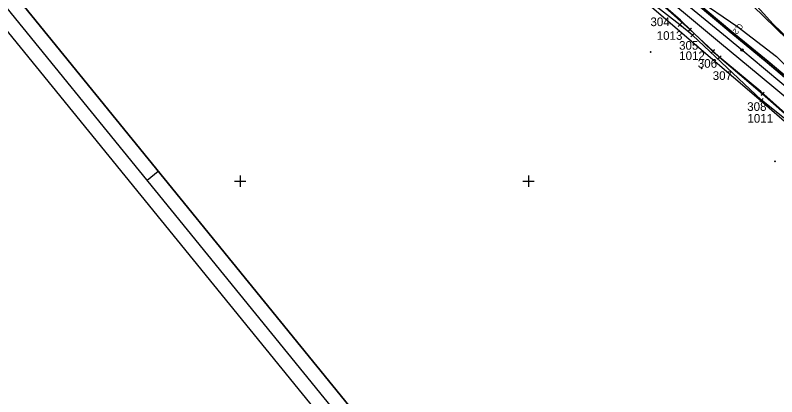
# Model space of a CAD drawing. Extents: x -866402 to -860377, y -1041908 to -1038598.
# Drawn here: x -866178 to -865913.9, y -1039274.8 to -1039142.5 of the extents above; entities that cross this region are included whole.
import ezdxf

# ---------------------------------------------------------------- set-up
doc = ezdxf.new("R2010")
doc.units = 0
for name, color, linetype in [('PS 02 trasa', 7, 'Continuous'), ('SZDC', 7, 'Continuous'), ('Vrstva 1', 7, 'Continuous'), ('Vrstva 17', 7, 'Continuous'), ('Vrstva 48', 7, 'Continuous'), ('Vrstva 49', 7, 'Continuous'), ('Vrstva 5', 7, 'Continuous'), ('Vrstva 51', 7, 'Continuous'), ('Vrstva 60', 7, 'Continuous')]:
    doc.layers.add(name, color=color, linetype=linetype)

msp = doc.modelspace()

# ---------------------------------------------------------------- linework, layer by layer
at = {"layer": 'PS 02 trasa'}
msp.add_lwpolyline([(-866089.58, -1039046.35), (-866086.79, -1039047.98), (-866084.17, -1039049.16), (-866074.68, -1039053.5), (-866062.05, -1039059.11), (-866051.07, -1039064.86), (-866049.23, -1039066.17), (-866042.89, -1039070.22), (-866030.06, -1039078.77), (-866023.51, -1039084.35), (-866020.73, -1039087.17), (-866013.2, -1039092.26), (-866004.71, -1039098.02), (-865992.41, -1039106.15), (-865981.06, -1039115.08), (-865978.49, -1039117.1), (-865966.14, -1039127.6), (-865952.64, -1039139.74), (-865944.03, -1039147.46), (-865936.02, -1039154.94), (-865933.75, -1039157.07), (-865918.84, -1039169.76), (-865908.34, -1039179.01)], dxfattribs=at)
at = {"layer": 'SZDC'}
for points in [[(-866173.58, -1039010.28), (-866139.24, -1039014.03), (-866135.59, -1039013.7), (-866108.01, -1039021.5), (-866099.33, -1039029.1), (-866091.94, -1039031.21), (-866087.62, -1039024.62), (-866074.31, -1039019.97), (-866032.39, -1039037.19), (-865999.72, -1039053.77), (-865967.8, -1039074.14), (-865938.24, -1039100.61), (-865935.1, -1039109.83), (-865930.21, -1039131.39), (-865886.54, -1039173.87), (-865874.49, -1039188.29), (-865866.5, -1039200.96), (-865848.89, -1039217.2), (-865824.46, -1039244.62), (-865811.77, -1039269), (-865801.8, -1039289.35)], [(-865876.59, -1039205.92), (-865919.19, -1039171.95), (-865943.13, -1039149.37), (-865947.55, -1039145.77), (-865966.01, -1039131.32), (-865992.06, -1039109.52), (-866005.79, -1039099.83), (-866046.56, -1039073.87), (-866065.43, -1039077.17), (-866085.13, -1039070.41), (-866086.54, -1039049.43), (-866094.16, -1039047.43), (-866096.36, -1039046.9), (-866110.7, -1039043.5), (-866112.11, -1039043.15), (-866127.37, -1039045.86), (-866147.4, -1039049.66), (-866152.71, -1039049.52)]]:
    msp.add_lwpolyline(points, dxfattribs=at)
at = {"layer": 'Vrstva 1'}
msp.add_line((-866128.39, -1039196.63), (-866132.27, -1039199.78), dxfattribs=at)
for points in [[(-866268.65, -1039040.03), (-865473.6, -1040017.5), (-865243.2, -1039830.1), (-866038.25, -1038852.63)], [(-866038.97, -1038859.66), (-865250.23, -1039829.38), (-865472.87, -1040010.47), (-866261.62, -1039040.75)], [(-866254.59, -1039041.47), (-865601.5, -1039844.41), (-865386.61, -1039669.62), (-866039.7, -1038866.69)], [(-866039.7, -1038866.69), (-865386.61, -1039669.62), (-865601.5, -1039844.41), (-866254.59, -1039041.47)]]:
    msp.add_lwpolyline(points, close=True, dxfattribs=at)
for points in [[(-865985.44, -1039105.61), (-865974.22, -1039114.83), (-865943.83, -1039139.77), (-865931.14, -1039150.23), (-865925.72, -1039154.7)], [(-865925.72, -1039154.7), (-865918.47, -1039160.68), (-865905.81, -1039171.36), (-865893.22, -1039182.72)]]:
    msp.add_lwpolyline(points, dxfattribs=at)
msp.add_circle((-865925.99, -1039154.48), 0.4, dxfattribs=at)
at = {"layer": 'Vrstva 17'}
msp.add_lwpolyline([(-866037.25, -1039084.07), (-866033.37, -1039081.73), (-866019.44, -1039090.91), (-866005.12, -1039100.82), (-865983.05, -1039117.45), (-865950.09, -1039145.77), (-865936.95, -1039157.12), (-865920.94, -1039170.81), (-865906.86, -1039182.98), (-865895.75, -1039192.27), (-865887.73, -1039199.15)], dxfattribs=at)
at = {"layer": 'Vrstva 48'}
for p, q in [((-865930.07, -1039148.41), (-865929.93, -1039148.24)), ((-865929.5, -1039148.89), (-865929.43, -1039148.8)), ((-865928.92, -1039149.36), (-865928.78, -1039149.19)), ((-865928.34, -1039149.84), (-865928.27, -1039149.76)), ((-865927.76, -1039150.32), (-865927.62, -1039150.15))]:
    msp.add_line(p, q, dxfattribs=at)
at = {"layer": 'Vrstva 49'}
for p, q in [((-865957.86, -1039155.01), (-865957.51, -1039155.36)), ((-865957.86, -1039155.36), (-865957.51, -1039155.01)), ((-865940.12, -1039160.7), (-865939.76, -1039161.06)), ((-865940.12, -1039161.06), (-865939.76, -1039160.7)), ((-865914.7, -1039192.93), (-865914.35, -1039193.28)), ((-865914.7, -1039193.28), (-865914.35, -1039192.93))]:
    msp.add_line(p, q, dxfattribs=at)
for points in [[(-865881.31, -1039191.84), (-865891.8, -1039181.17), (-865904.43, -1039169.9), (-865917.25, -1039159.03), (-865929.82, -1039148.62), (-865942.51, -1039137.95), (-865973.04, -1039113.08), (-865989.99, -1039098.9), (-866003.35, -1039087.62), (-866022.63, -1039073.54), (-866035.98, -1039064.55), (-866051.16, -1039056.06), (-866066.94, -1039048.47), (-866076.93, -1039044.46), (-866081.87, -1039041.12), (-866089.43, -1039039.33), (-866090.18, -1039038.75)], [(-866090.01, -1039037.95), (-866081.72, -1039040.5), (-866076.48, -1039043.71), (-866066.76, -1039047.86), (-866050.91, -1039055.72), (-866035.88, -1039064.26), (-866022.41, -1039073.16), (-866003.15, -1039087.32), (-865989.9, -1039098.7), (-865972.83, -1039112.76), (-865942.45, -1039137.76), (-865929.69, -1039148.44), (-865917.1, -1039158.86), (-865904.23, -1039169.72), (-865891.61, -1039180.96), (-865880.78, -1039191.21)], [(-865905.6, -1039181.31), (-865919.48, -1039168.96), (-865935.64, -1039155.48), (-865947.25, -1039144.17), (-865977.01, -1039118.41), (-865993.88, -1039104.74), (-866003.02, -1039099.51), (-866018.17, -1039089.11), (-866032.17, -1039080.04), (-866040.22, -1039071.09), (-866069.61, -1039054.53), (-866081.09, -1039050.16), (-866085.74, -1039047.69), (-866089.93, -1039043.96)], [(-866089.93, -1039043.96), (-866085.33, -1039046.65), (-866069, -1039053.09), (-866053.32, -1039060.67), (-866038.36, -1039068.93), (-866025.18, -1039077.89), (-866006.07, -1039091.92), (-865993.21, -1039103.04), (-865975.6, -1039117.03), (-865945.55, -1039141.99), (-865933.05, -1039152.36), (-865920.39, -1039162.88), (-865907.48, -1039173.69), (-865895.19, -1039184.6), (-865884.95, -1039195.19)], [(-865979.3, -1039073.19), (-865970.37, -1039071.84), (-865945.32, -1039089.86), (-865939.1, -1039095.74), (-865935.84, -1039102.36), (-865934.16, -1039109.44), (-865932.01, -1039120.47), (-865925.4, -1039134.28), (-865915.22, -1039145.53), (-865903.99, -1039156.33), (-865881.55, -1039178.39), (-865869.6, -1039195.09), (-865869.43, -1039204.83)], [(-866001.92, -1039086.12), (-865988.83, -1039098.15), (-865972.49, -1039111.31), (-865942.34, -1039136.25), (-865927.42, -1039146.47), (-865914.02, -1039156.77), (-865902.23, -1039168.42), (-865890.28, -1039179.71), (-865879.43, -1039190.24)], [(-865880.34, -1039190.89), (-865891.21, -1039180.67), (-865903.82, -1039169.45), (-865916.89, -1039158.51), (-865929.49, -1039148.17), (-865942.35, -1039137.49), (-865972.64, -1039112.55)]]:
    msp.add_lwpolyline(points, dxfattribs=at)
at = {"layer": 'Vrstva 5'}
for p, q in [((-866100, -1039198), (-866100, -1039202)), ((-866000, -1039198), (-866000, -1039202)), ((-866102, -1039200), (-866098, -1039200)), ((-866002, -1039200), (-865998, -1039200))]:
    msp.add_line(p, q, dxfattribs=at)
at = {"layer": 'Vrstva 51'}
msp.add_lwpolyline([(-865865.04, -1039204.46), (-865864.68, -1039199.02), (-865868.72, -1039193.91), (-865881.29, -1039177.85), (-865903.99, -1039156.33), (-865915.22, -1039145.53), (-865925.4, -1039134.28), (-865932.01, -1039120.47), (-865934.16, -1039109.44), (-865935.84, -1039102.36), (-865939.1, -1039095.74), (-865945.32, -1039089.86), (-865973.87, -1039068.36)], dxfattribs=at)
at = {"layer": 'Vrstva 60'}
for p, q in [((-865947.1, -1039146.22), (-865948.1, -1039145.22)), ((-865947.1, -1039145.32), (-865948.1, -1039146.32)), ((-865948, -1039146.22), (-865947, -1039145.22)), ((-865948, -1039145.32), (-865947, -1039146.32)), ((-865947.55, -1039145.77), (-865947.55, -1039145.77)), ((-865943.58, -1039147.91), (-865944.58, -1039146.91)), ((-865943.58, -1039147.01), (-865944.58, -1039148.01)), ((-865944.48, -1039147.91), (-865943.48, -1039146.91)), ((-865944.48, -1039147.01), (-865943.48, -1039148.01)), ((-865944.03, -1039147.46), (-865944.03, -1039147.46)), ((-865942.68, -1039149.82), (-865943.68, -1039148.82)), ((-865942.68, -1039148.92), (-865943.68, -1039149.92)), ((-865943.58, -1039149.82), (-865942.58, -1039148.82)), ((-865943.58, -1039148.92), (-865942.58, -1039149.92)), ((-865943.13, -1039149.37), (-865943.13, -1039149.37)), ((-865935.57, -1039155.39), (-865936.57, -1039154.39)), ((-865935.57, -1039154.49), (-865936.57, -1039155.49)), ((-865936.47, -1039155.39), (-865935.47, -1039154.39)), ((-865936.47, -1039154.49), (-865935.47, -1039155.49)), ((-865936.02, -1039154.94), (-865936.02, -1039154.94)), ((-865933.3, -1039157.52), (-865934.3, -1039156.52)), ((-865933.3, -1039156.62), (-865934.3, -1039157.62)), ((-865934.2, -1039157.52), (-865933.2, -1039156.52)), ((-865934.2, -1039156.62), (-865933.2, -1039157.62)), ((-865933.75, -1039157.07), (-865933.75, -1039157.07)), ((-865918.39, -1039170.21), (-865919.39, -1039169.21)), ((-865918.39, -1039169.31), (-865919.39, -1039170.31)), ((-865919.29, -1039170.21), (-865918.29, -1039169.21)), ((-865919.29, -1039169.31), (-865918.29, -1039170.31)), ((-865918.84, -1039169.76), (-865918.84, -1039169.76)), ((-865918.74, -1039172.4), (-865919.74, -1039171.4)), ((-865918.74, -1039171.5), (-865919.74, -1039172.5)), ((-865919.64, -1039172.4), (-865918.64, -1039171.4)), ((-865919.64, -1039171.5), (-865918.64, -1039172.5)), ((-865919.19, -1039171.95), (-865919.19, -1039171.95))]:
    msp.add_line(p, q, dxfattribs=at)

# ---------------------------------------------------------------- texts
at = {"layer": 'Vrstva 48'}
msp.add_text('0,2', height=2, rotation=230.3625, dxfattribs=at).set_placement((-865926.98, -1039145.14))
at = {"layer": 'Vrstva 60'}
for s, p in [('304', (-865957.73, -1039146.25)), ('1013', (-865955.56, -1039151)), ('305', (-865947.8, -1039154.43)), ('1012', (-865947.76, -1039158.01)), ('306', (-865941.31, -1039160.69)), ('307', (-865936.14, -1039164.91)), ('308', (-865924.18, -1039175.65)), ('1011', (-865924.11, -1039179.74))]:
    msp.add_text(s, height=3, dxfattribs=at).set_placement(p)

doc.saveas('drawing.dxf')
